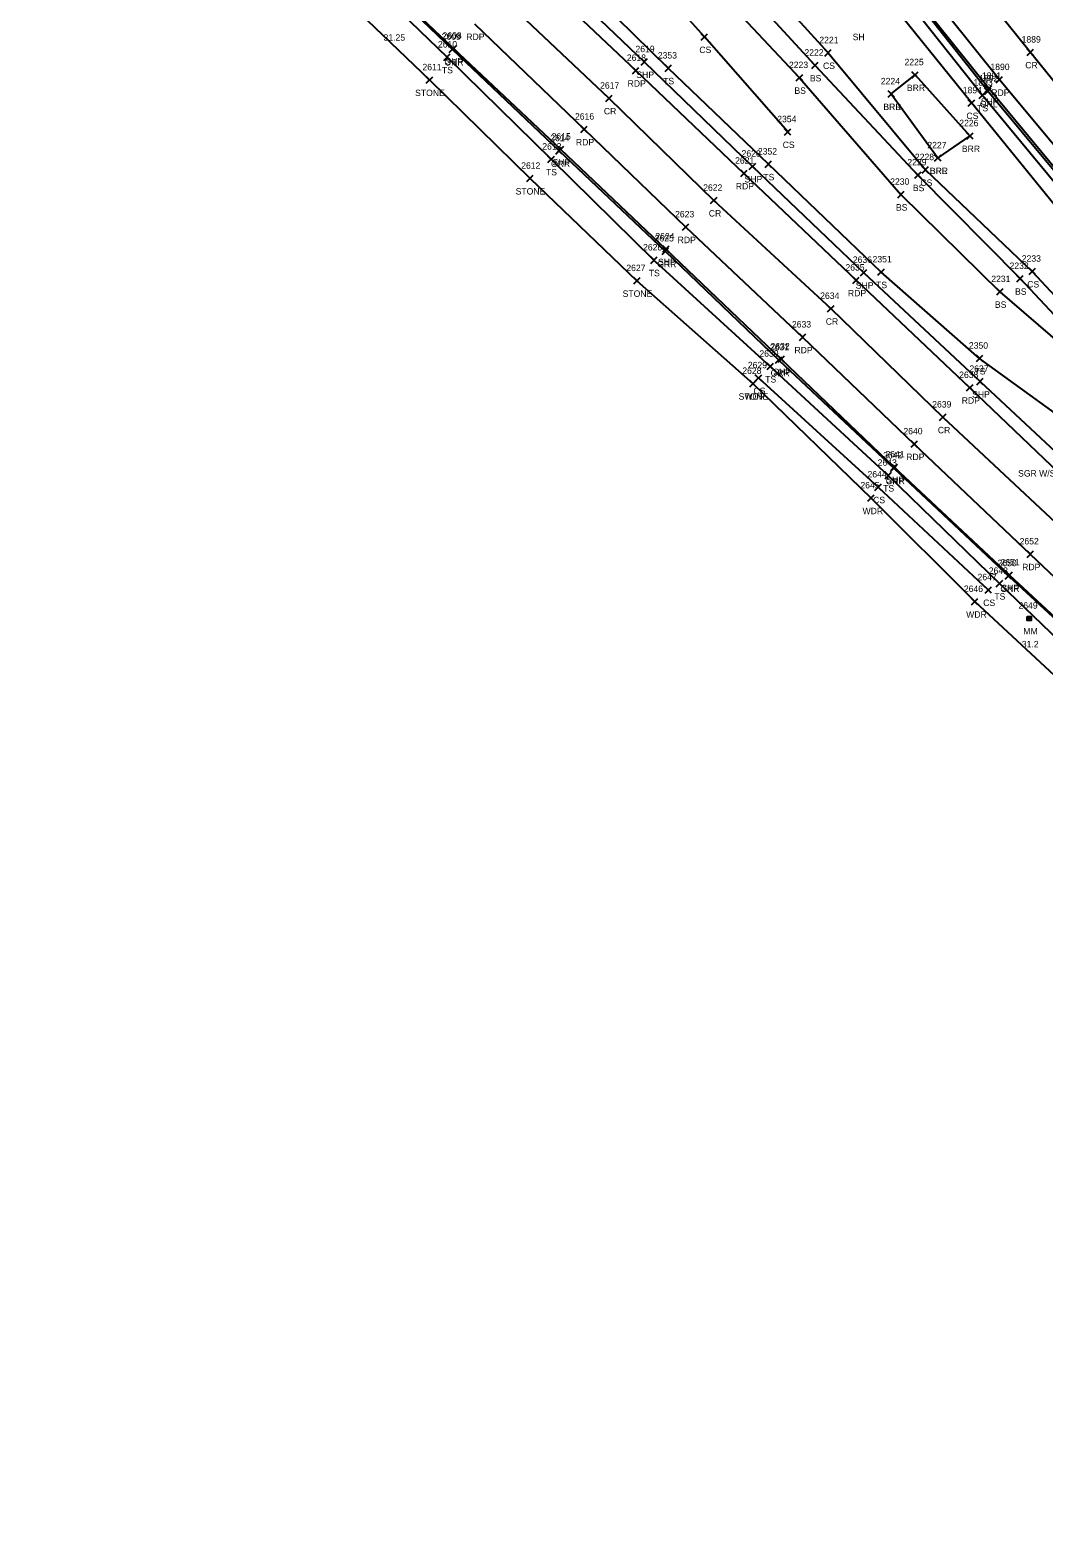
# Model space of a CAD drawing. Extents: x 1647574 to 1652703, y 212895 to 228670.
# Drawn here: x 1648023.4 to 1648338.2, y 227404.2 to 227872.1 of the extents above; entities that cross this region are included whole.
import ezdxf

# ---------------------------------------------------------------- set-up
doc = ezdxf.new("R2010")
doc.units = 0
for name, color, linetype in [('L_A', 7, 'Continuous'), ('L_I', 7, 'Continuous'), ('L_TIC', 7, 'Continuous'), ('LABL', 7, 'Continuous'), ('LASF', 7, 'Continuous'), ('LAWA', 7, 'Continuous'), ('LELB', 7, 'Continuous'), ('P_A', 7, 'Continuous'), ('P_I', 7, 'Continuous'), ('P_TIC', 7, 'Continuous'), ('PET', 7, 'Continuous'), ('PRC', 7, 'Continuous'), ('PSP', 7, 'Continuous'), ('R_A', 7, 'Continuous'), ('R_C', 7, 'Continuous'), ('R_I', 7, 'Continuous'), ('R_TIC', 7, 'Continuous'), ('RGR', 7, 'Continuous'), ('S_A', 7, 'Continuous'), ('S_C', 7, 'Continuous'), ('S_I', 7, 'Continuous'), ('SRM', 7, 'Continuous')]:
    doc.layers.add(name, color=color, linetype=linetype)

msp = doc.modelspace()

# ---------------------------------------------------------------- linework, layer by layer
at = {"layer": 'L_TIC'}
for points in [[(1648231.75, 227868.94), (1648233.75, 227870.94)], [(1648233.75, 227868.94), (1648231.75, 227870.94)], [(1648270.15, 227864), (1648272.15, 227866)], [(1648272.15, 227864), (1648270.15, 227866)], [(1648151.85, 227862.66), (1648153.85, 227864.66)], [(1648153.85, 227862.66), (1648151.85, 227864.66)], [(1648220.55, 227859.25), (1648222.55, 227861.25)], [(1648222.55, 227859.25), (1648220.55, 227861.25)], [(1648266.07, 227860.14), (1648268.07, 227862.14)], [(1648268.07, 227860.14), (1648266.07, 227862.14)], [(1648146.38, 227855.6), (1648148.38, 227857.6)], [(1648148.38, 227855.6), (1648146.38, 227857.6)], [(1648261.27, 227856.29), (1648263.27, 227858.29)], [(1648263.27, 227856.29), (1648261.27, 227858.29)], [(1648297.16, 227857.16), (1648299.16, 227859.16)], [(1648299.16, 227857.16), (1648297.16, 227859.16)], [(1648289.8, 227851.24), (1648291.8, 227853.24)], [(1648291.8, 227851.24), (1648289.8, 227853.24)], [(1648289.8, 227851.24), (1648291.8, 227853.24)], [(1648291.8, 227851.24), (1648289.8, 227853.24)], [(1648318.03, 227850.85), (1648320.03, 227852.85)], [(1648320.03, 227850.85), (1648318.03, 227852.85)], [(1648314.69, 227848.46), (1648316.69, 227850.46)], [(1648316.69, 227848.46), (1648314.69, 227850.46)], [(1648257.63, 227839.47), (1648259.63, 227841.47)], [(1648259.63, 227839.47), (1648257.63, 227841.47)], [(1648314.21, 227838.24), (1648316.21, 227840.24)], [(1648316.21, 227838.24), (1648314.21, 227840.24)], [(1648184.16, 227830.99), (1648186.16, 227832.99)], [(1648186.16, 227830.99), (1648184.16, 227832.99)], [(1648304.24, 227831.38), (1648306.24, 227833.38)], [(1648306.24, 227831.38), (1648304.24, 227833.38)], [(1648304.24, 227831.38), (1648306.24, 227833.38)], [(1648306.24, 227831.38), (1648304.24, 227833.38)], [(1648251.63, 227829.45), (1648253.63, 227831.45)], [(1648253.63, 227829.45), (1648251.63, 227831.45)], [(1648300.38, 227827.71), (1648302.38, 227829.71)], [(1648302.38, 227827.71), (1648300.38, 227829.71)], [(1648177.61, 227825.05), (1648179.61, 227827.05)], [(1648179.61, 227825.05), (1648177.61, 227827.05)], [(1648298.05, 227826.09), (1648300.05, 227828.09)], [(1648300.05, 227826.09), (1648298.05, 227828.09)], [(1648292.8, 227820.06), (1648294.8, 227822.06)], [(1648294.8, 227820.06), (1648292.8, 227822.06)], [(1648216.08, 227799.68), (1648218.08, 227801.68)], [(1648218.08, 227799.68), (1648216.08, 227801.68)], [(1648286.66, 227795.99), (1648288.66, 227797.99)], [(1648288.66, 227795.99), (1648286.66, 227797.99)], [(1648329.77, 227793.94), (1648331.77, 227795.94)], [(1648331.77, 227793.94), (1648329.77, 227795.94)], [(1648333.57, 227796.2), (1648335.57, 227798.2)], [(1648335.57, 227796.2), (1648333.57, 227798.2)], [(1648210.82, 227793.28), (1648212.82, 227795.28)], [(1648212.82, 227793.28), (1648210.82, 227795.28)], [(1648323.53, 227789.88), (1648325.53, 227791.88)], [(1648325.53, 227789.88), (1648323.53, 227791.88)], [(1648252.22, 227766.7), (1648254.22, 227768.7)], [(1648254.22, 227766.7), (1648252.22, 227768.7)], [(1648317.23, 227769.21), (1648319.23, 227771.21)], [(1648319.23, 227769.21), (1648317.23, 227771.21)], [(1648246.84, 227761.38), (1648248.84, 227763.38)], [(1648248.84, 227761.38), (1648246.84, 227763.38)], [(1648246.84, 227761.38), (1648248.84, 227763.38)], [(1648248.84, 227761.38), (1648246.84, 227763.38)], [(1648248.56, 227763.12), (1648250.56, 227765.12)], [(1648250.56, 227763.12), (1648248.56, 227765.12)], [(1648288.85, 227732.87), (1648290.85, 227734.87)], [(1648290.85, 227732.87), (1648288.85, 227734.87)], [(1648285.71, 227729.25), (1648287.71, 227731.25)], [(1648287.71, 227729.25), (1648285.71, 227731.25)], [(1648283.5, 227725.84), (1648285.5, 227727.84)], [(1648285.5, 227725.84), (1648283.5, 227727.84)], [(1648319.89, 227697.35), (1648321.89, 227699.35)], [(1648321.89, 227697.35), (1648319.89, 227699.35)], [(1648323.38, 227699.33), (1648325.38, 227701.33)], [(1648325.38, 227699.33), (1648323.38, 227701.33)], [(1648315.68, 227693.71), (1648317.68, 227695.71)], [(1648317.68, 227693.71), (1648315.68, 227695.71)]]:
    msp.add_lwpolyline(points, dxfattribs=at)
at = {"layer": 'LABL'}
for points in [[(1648290.8, 227852.24), (1648298.16, 227858.16), (1648315.21, 227839.24), (1648305.24, 227832.38)], [(1648290.8, 227852.24), (1648305.24, 227832.38)]]:
    msp.add_lwpolyline(points, dxfattribs=at)
at = {"layer": 'LASF'}
msp.add_lwpolyline([(1648025.04, 227970.26), (1648056.23, 227942.92), (1648095.1, 227906.43), (1648118.37, 227884.5), (1648147.38, 227856.6), (1648178.61, 227826.05), (1648211.82, 227794.28), (1648247.84, 227762.38)], dxfattribs=at)
at = {"layer": 'LAWA'}
msp.add_lwpolyline([(1648247.84, 227762.38), (1648284.5, 227726.84), (1648316.68, 227694.71), (1648350.08, 227663.85), (1648386.47, 227629.65), (1648423.97, 227595.7), (1648457.51, 227562.98), (1648490.36, 227530.59), (1648519.53, 227503.11), (1648553.39, 227472.36), (1648585.36, 227442.98), (1648630.58, 227404.19)], dxfattribs=at)
at = {"layer": 'LELB'}
for points in [[(1648351.84, 227812.3), (1648319.03, 227851.85), (1648287.09, 227892.13), (1648260.82, 227925.49), (1648232.83, 227963.62), (1648207.81, 227997.28), (1648182.57, 228032.91), (1648159.55, 228068.16), (1648135.13, 228103.7), (1648112.63, 228139.57), (1648088.44, 228176.61), (1648065.81, 228216.55), (1648048.77, 228244.34), (1648030.34, 228278.62), (1648010.32, 228316.28), (1647988.24, 228358.51), (1647969.05, 228396.12), (1647949.58, 228436.76), (1647932.55, 228474.27), (1647912.45, 228518.68), (1647893.94, 228561.09), (1647881.68, 228593.27), (1647863.51, 228642.93)], [(1648525.46, 227617.36), (1648497.47, 227646.51), (1648467.28, 227678.49), (1648435.31, 227710.73), (1648407.17, 227742.36), (1648379.63, 227772.76), (1648347.94, 227809.77), (1648315.69, 227849.46), (1648282.72, 227890.46), (1648255.42, 227922.98), (1648228.95, 227959.79), (1648203.39, 227994.31), (1648178.45, 228029.64), (1648153.05, 228063.88), (1648128.81, 228100.92), (1648107.87, 228136.93)], [(1648003.1, 228082.75), (1648021.4, 228065.95), (1648044.73, 228045.59), (1648079.17, 228018.19), (1648101.81, 227996.84), (1648138.98, 227971.46), (1648165.99, 227945.56), (1648168.81, 227943.47), (1648170.35, 227941.98), (1648172.46, 227939.54), (1648204.47, 227916.76), (1648236.47, 227884.75), (1648262.27, 227857.29), (1648293.8, 227821.06), (1648324.53, 227790.88), (1648359.53, 227760.77), (1648386.88, 227728.2), (1648427.75, 227689.04), (1648461.36, 227653.83), (1648490.92, 227628.14), (1648517.86, 227599.3), (1648549.31, 227568.74), (1648557.52, 227558.9)], [(1648005.17, 228084.65), (1648023.65, 228068.5), (1648050.66, 228049.08), (1648084, 228027.44), (1648113.5, 228007.83), (1648147.29, 227982.73), (1648182.2, 227955.34), (1648213, 227923.38), (1648241.53, 227889), (1648267.07, 227861.14), (1648299.05, 227827.09), (1648330.77, 227794.94), (1648361.15, 227762.57), (1648392.5, 227731.8), (1648431.64, 227692.37), (1648464.56, 227657.5), (1648493.11, 227630.36), (1648521, 227603.29), (1648553.55, 227572.08), (1648564.74, 227563.33)], [(1648258.63, 227840.47), (1648232.75, 227869.94), (1648204.84, 227901.15), (1648170.7, 227930.27), (1648148.94, 227952.73), (1648115.47, 227978.15), (1648087.47, 227992), (1648066.5, 228012.16), (1648037.27, 228039.1)], [(1648186.1, 227961.67), (1648189.23, 227959.77), (1648191.63, 227954.88), (1648216.39, 227927.07), (1648246.51, 227892.12), (1648271.15, 227865), (1648301.38, 227828.71), (1648334.57, 227797.2), (1648364.4, 227765.1), (1648396.33, 227733.73), (1648431.64, 227692.37)], [(1648124.17, 227891.35), (1648152.85, 227863.66), (1648185.16, 227831.99), (1648217.08, 227800.68), (1648253.22, 227767.7), (1648289.85, 227733.87), (1648324.38, 227700.33), (1648355.95, 227670.04)], [(1648349.64, 227747.39), (1648318.23, 227770.21), (1648287.66, 227796.99), (1648252.63, 227830.45), (1648221.55, 227860.25), (1648189.85, 227891.44)], [(1648249.56, 227764.12), (1648286.71, 227730.25), (1648320.89, 227698.35)]]:
    msp.add_lwpolyline(points, dxfattribs=at)
at = {"layer": 'P_TIC'}
for points in [[(1648153.83, 227865.39), (1648155.83, 227867.39)], [(1648155.83, 227865.39), (1648153.83, 227867.39)], [(1648332.96, 227864.19), (1648334.96, 227866.19)], [(1648334.96, 227864.19), (1648332.96, 227866.19)], [(1648213.09, 227861.21), (1648215.09, 227863.21)], [(1648215.09, 227861.21), (1648213.09, 227863.21)], [(1648210.42, 227858.5), (1648212.42, 227860.5)], [(1648212.42, 227858.5), (1648210.42, 227860.5)], [(1648323.35, 227855.66), (1648325.35, 227857.66)], [(1648325.35, 227855.66), (1648323.35, 227857.66)], [(1648202.11, 227849.91), (1648204.11, 227851.91)], [(1648204.11, 227849.91), (1648202.11, 227851.91)], [(1648320.06, 227852.92), (1648322.06, 227854.92)], [(1648322.06, 227852.92), (1648320.06, 227854.92)], [(1648194.37, 227840.29), (1648196.37, 227842.29)], [(1648196.37, 227840.29), (1648194.37, 227842.29)], [(1648187.06, 227834.09), (1648189.06, 227836.09)], [(1648189.06, 227834.09), (1648187.06, 227836.09)], [(1648244.02, 227826.61), (1648246.02, 227828.61)], [(1648246.02, 227826.61), (1648244.02, 227828.61)], [(1648246.7, 227828.79), (1648248.7, 227830.79)], [(1648248.7, 227828.79), (1648246.7, 227830.79)], [(1648234.68, 227818.21), (1648236.68, 227820.21)], [(1648236.68, 227818.21), (1648234.68, 227820.21)], [(1648225.96, 227809.95), (1648227.96, 227811.95)], [(1648227.96, 227809.95), (1648225.96, 227811.95)], [(1648219.83, 227803.11), (1648221.83, 227805.11)], [(1648221.83, 227803.11), (1648219.83, 227805.11)], [(1648281.21, 227795.83), (1648283.21, 227797.83)], [(1648283.21, 227795.83), (1648281.21, 227797.83)], [(1648278.85, 227793.44), (1648280.85, 227795.44)], [(1648280.85, 227793.44), (1648278.85, 227795.44)], [(1648271.01, 227784.64), (1648273.01, 227786.64)], [(1648273.01, 227784.64), (1648271.01, 227786.64)], [(1648262.24, 227775.78), (1648264.24, 227777.78)], [(1648264.24, 227775.78), (1648262.24, 227777.78)], [(1648255.61, 227768.99), (1648257.61, 227770.99)], [(1648257.61, 227768.99), (1648255.61, 227770.99)], [(1648317.36, 227762.01), (1648319.36, 227764.01)], [(1648319.36, 227762.01), (1648317.36, 227764.01)], [(1648314.17, 227760.11), (1648316.17, 227762.11)], [(1648316.17, 227760.11), (1648314.17, 227762.11)], [(1648305.81, 227750.95), (1648307.81, 227752.95)], [(1648307.81, 227750.95), (1648305.81, 227752.95)], [(1648296.94, 227742.62), (1648298.94, 227744.62)], [(1648298.94, 227742.62), (1648296.94, 227744.62)], [(1648290.71, 227735.47), (1648292.71, 227737.47)], [(1648292.71, 227735.47), (1648290.71, 227737.47)], [(1648332.95, 227708.46), (1648334.95, 227710.46)], [(1648334.95, 227708.46), (1648332.95, 227710.46)], [(1648326.45, 227701.95), (1648328.45, 227703.95)], [(1648328.45, 227701.95), (1648326.45, 227703.95)]]:
    msp.add_lwpolyline(points, dxfattribs=at)
at = {"layer": 'PET'}
for points in [[(1648357.18, 227817.31), (1648324.35, 227856.66), (1648291.64, 227897.48), (1648266.75, 227930.03), (1648238.87, 227967.44), (1648213.55, 228002.24), (1648188.8, 228037.85), (1648165.1, 228072.75), (1648141.89, 228108.1), (1648118.76, 228143.77), (1648095.78, 228180.92), (1648072, 228220.25), (1648055.45, 228249.03), (1648036.53, 228282.02), (1648016.46, 228319.63), (1647994.47, 228361.74), (1647975.95, 228398.72), (1647955.9, 228439.51), (1647938.47, 228476.92), (1647918.59, 228521.53), (1647900.58, 228564.2), (1647887.86, 228595.77), (1647868.51, 228645.68)], [(1648178.42, 227890.8), (1648211.42, 227859.5), (1648245.02, 227827.61), (1648279.85, 227794.44), (1648315.17, 227761.11), (1648349.65, 227728.18)], [(1648161.33, 227874), (1648195.37, 227841.29), (1648226.96, 227810.95), (1648263.24, 227776.78), (1648297.94, 227743.62), (1648333.95, 227709.46), (1648364.72, 227680.29)]]:
    msp.add_lwpolyline(points, dxfattribs=at)
at = {"layer": 'PRC'}
for points in [[(1648367.06, 227824.4), (1648333.96, 227865.19), (1648301.98, 227905.03), (1648276.56, 227937.83), (1648249.38, 227974.31), (1648223.31, 228010.17), (1648199.56, 228044.67), (1648175.52, 228080.05), (1648153.19, 228113.7), (1648129.37, 228150.61), (1648107.24, 228186.18), (1648083.17, 228226.08), (1648067.05, 228254.73), (1648048.14, 228287.63), (1648028.02, 228325.77), (1648005.9, 228366.87), (1647988.06, 228403.42), (1647967.46, 228445.07), (1647950.09, 228482.37), (1647930.63, 228526.36), (1647912.39, 228569.25), (1647899.83, 228600.2), (1647880.56, 228650.37)], [(1648169.96, 227882.31), (1648203.11, 227850.91), (1648235.68, 227819.21), (1648272.01, 227785.64), (1648306.81, 227751.95), (1648341.75, 227719.26)]]:
    msp.add_lwpolyline(points, dxfattribs=at)
at = {"layer": 'PSP'}
for points in [[(1648354.02, 227814.19), (1648321.06, 227853.92), (1648288.58, 227894.46), (1648263.39, 227927.38), (1648235.52, 227964.75), (1648210.1, 227999.58), (1648185.31, 228035.32), (1648161.26, 228070.47), (1648138.25, 228105.61), (1648115.28, 228141.45), (1648092.15, 228178.84), (1648068.52, 228217.79), (1648052.14, 228246.38), (1648033.46, 228279.87), (1648013.32, 228317.27), (1647991.27, 228359.8), (1647972.51, 228396.99), (1647952.45, 228438.14), (1647935.54, 228475.52), (1647915.56, 228520.25), (1647897.47, 228562.77), (1647884.83, 228594.37), (1647865.74, 228644.27)], [(1648126.41, 227893.43), (1648154.83, 227866.39), (1648188.06, 227835.09), (1648220.83, 227804.11), (1648256.61, 227769.99), (1648291.71, 227736.47), (1648327.45, 227702.95), (1648358.86, 227673.86)], [(1648182.1, 227892.86), (1648214.09, 227862.21), (1648247.7, 227829.79), (1648282.21, 227796.83), (1648318.36, 227763.01), (1648352.65, 227731.11)]]:
    msp.add_lwpolyline(points, dxfattribs=at)
at = {"layer": 'R_TIC'}
for points in [[(1648153.55, 227865.07), (1648155.55, 227867.07)], [(1648155.55, 227865.07), (1648153.55, 227867.07)], [(1648319.77, 227852.11), (1648321.77, 227854.11)], [(1648321.77, 227852.11), (1648319.77, 227854.11)], [(1648186.63, 227833.6), (1648188.63, 227835.6)], [(1648188.63, 227833.6), (1648186.63, 227835.6)], [(1648219.62, 227802.48), (1648221.62, 227804.48)], [(1648221.62, 227802.48), (1648219.62, 227804.48)], [(1648254.84, 227768.67), (1648256.84, 227770.67)], [(1648256.84, 227768.67), (1648254.84, 227770.67)], [(1648290.58, 227735.13), (1648292.58, 227737.13)], [(1648292.58, 227735.13), (1648290.58, 227737.13)], [(1648326.16, 227701.7), (1648328.16, 227703.7)], [(1648328.16, 227701.7), (1648326.16, 227703.7)]]:
    msp.add_lwpolyline(points, dxfattribs=at)
at = {"layer": 'RGR'}
for points in [[(1648353.62, 227813.75), (1648320.77, 227853.11), (1648288.36, 227894.15), (1648263.03, 227927.15), (1648235.12, 227964.21), (1648209.79, 227999.3), (1648184.57, 228034.7), (1648161.04, 228070.15), (1648137.99, 228105.47), (1648114.96, 228141.34), (1648091.9, 228178.37), (1648068.29, 228217.71), (1648051.79, 228246.29), (1648033.27, 228279.62), (1648013.01, 228317.2), (1647990.97, 228359.65), (1647972.26, 228396.89), (1647952.2, 228437.9), (1647940.84, 228461.53)], [(1647865.49, 228161.92), (1647878.13, 228150.93), (1647894.05, 228134.56), (1647911.02, 228114.45), (1647942.78, 228079.21), (1647975.45, 228043.65), (1648007.79, 228009.92), (1648035, 227982.37), (1648066.12, 227951.42), (1648101.39, 227917.28), (1648126.33, 227893.11), (1648154.55, 227866.07), (1648187.63, 227834.6), (1648220.62, 227803.48), (1648255.84, 227769.67), (1648291.58, 227736.13), (1648327.16, 227702.7), (1648358.85, 227673.4)]]:
    msp.add_lwpolyline(points, dxfattribs=at)
at = {"layer": 'SRM'}
msp.add_lwpolyline([(1648332.98, 227690.15), (1648334.23, 227690.15), (1648334.23, 227688.9), (1648332.98, 227688.9)], close=True, dxfattribs=at)
msp.add_circle((1648333.6, 227689.53), 0.0833, dxfattribs=at)

# ---------------------------------------------------------------- texts
at = {"layer": 'L_A'}
for s, p in [('SH', (1648278.8, 227868.94)), ('CS', (1648231.19, 227864.94)), ('CS', (1648269.59, 227860)), ('TS', (1648151.25, 227858.66)), ('TS', (1648219.96, 227855.25)), ('BS', (1648265.51, 227856.14)), ('STONE', (1648142.92, 227851.6)), ('BS', (1648260.71, 227852.29)), ('BRR', (1648295.64, 227853.16)), ('BRR', (1648288.29, 227847.24)), ('BRL', (1648288.34, 227847.24)), ('TS', (1648317.44, 227846.85)), ('CS', (1648314.13, 227844.46)), ('CS', (1648257.07, 227835.47)), ('BRR', (1648312.7, 227834.24)), ('TS', (1648183.57, 227826.99)), ('BRR', (1648302.73, 227827.38)), ('BRL', (1648302.79, 227827.38)), ('TS', (1648251.04, 227825.45)), ('BS', (1648297.49, 227822.09)), ('CS', (1648299.82, 227823.71)), ('STONE', (1648174.15, 227821.05)), ('BS', (1648292.24, 227816.06)), ('TS', (1648215.49, 227795.68)), ('STONE', (1648207.36, 227789.28)), ('TS', (1648286.07, 227791.99)), ('BS', (1648329.21, 227789.94)), ('CS', (1648333.01, 227792.2)), ('BS', (1648322.97, 227785.88)), ('TS', (1648251.63, 227762.7)), ('TS', (1648316.64, 227765.21)), ('STONE', (1648243.38, 227757.38)), ('WDR', (1648245.2, 227757.38)), ('CS', (1648248, 227759.12)), ('TS', (1648288.26, 227728.87)), ('CS', (1648285.15, 227725.25)), ('WDR', (1648281.87, 227721.84)), ('TS', (1648322.79, 227695.33)), ('CS', (1648319.33, 227693.35)), ('WDR', (1648314.05, 227689.71))]:
    msp.add_text(s, height=2, dxfattribs=at).set_placement(p)
at = {"layer": 'L_I'}
for s, p in [('2610', (1648150.02, 227866.66)), ('2222', (1648263.81, 227864.14)), ('2221', (1648268.45, 227868)), ('2611', (1648145.2, 227859.6)), ('2353', (1648218.29, 227863.25)), ('2223', (1648259.01, 227860.29)), ('2225', (1648294.9, 227861.16)), ('2224', (1648287.54, 227855.24)), ('2224', (1648287.54, 227855.24)), ('1893', (1648316.33, 227854.85)), ('1894', (1648313, 227852.46)), ('2354', (1648255.37, 227843.47)), ('2226', (1648311.9, 227842.24)), ('2613', (1648182.42, 227834.99)), ('2352', (1648249.37, 227833.45)), ('2228', (1648298.12, 227831.71)), ('2227', (1648301.99, 227835.38)), ('2227', (1648301.99, 227835.38)), ('2612', (1648175.87, 227829.05)), ('2229', (1648295.78, 227830.09)), ('2230', (1648290.45, 227824.06)), ('2626', (1648213.71, 227803.68)), ('2351', (1648284.97, 227799.99)), ('2233', (1648331.31, 227800.2)), ('2627', (1648208.51, 227797.28)), ('2231', (1648321.84, 227793.88)), ('2232', (1648327.51, 227797.94)), ('2630', (1648249.83, 227770.7)), ('2350', (1648314.89, 227773.21)), ('2629', (1648246.25, 227767.12)), ('2628', (1648244.53, 227765.38)), ('2628', (1648244.53, 227765.38)), ('2644', (1648283.4, 227733.25)), ('2643', (1648286.55, 227736.87)), ('2645', (1648281.2, 227729.84)), ('2647', (1648317.58, 227701.35)), ('2648', (1648321.07, 227703.33)), ('2646', (1648313.32, 227697.71))]:
    msp.add_text(s, height=2, dxfattribs=at).set_placement(p)
at = {"layer": 'P_A'}
for s, p in [('RDP', (1648158.82, 227869)), ('SHP', (1648152.36, 227861.39)), ('CR', (1648332.39, 227860.19)), ('RDP', (1648208.91, 227854.5)), ('SHP', (1648211.63, 227857.21)), ('RDP', (1648321.84, 227851.66)), ('CR', (1648201.54, 227845.91)), ('SHP', (1648318.59, 227848.92)), ('RDP', (1648192.86, 227836.29)), ('SHP', (1648185.59, 227830.09)), ('RDP', (1648242.51, 227822.61)), ('SHP', (1648245.23, 227824.79)), ('CR', (1648234.12, 227814.21)), ('RDP', (1648224.45, 227805.95)), ('SHP', (1648218.36, 227799.11)), ('RDP', (1648277.33, 227789.44)), ('SHP', (1648279.75, 227791.83)), ('CR', (1648270.44, 227780.64)), ('RDP', (1648260.72, 227771.78)), ('SHP', (1648254.14, 227764.99)), ('RDP', (1648312.66, 227756.11)), ('SHP', (1648315.89, 227758.01)), ('CR', (1648305.25, 227746.95)), ('RDP', (1648295.43, 227738.62)), ('SHP', (1648289.24, 227731.47)), ('RDP', (1648331.44, 227704.46)), ('SHP', (1648324.99, 227697.95))]:
    msp.add_text(s, height=2, dxfattribs=at).set_placement(p)
at = {"layer": 'P_I'}
for s, p in [('2608', (1648151.44, 227869.39)), ('2619', (1648211.35, 227865.21)), ('1889', (1648331.26, 227868.19)), ('2618', (1648208.68, 227862.5)), ('1890', (1648321.57, 227859.66)), ('1891', (1648318.93, 227856.92)), ('2617', (1648200.37, 227853.91)), ('2616', (1648192.57, 227844.29)), ('2615', (1648185.32, 227838.09)), ('2620', (1648244.3, 227832.79)), ('2621', (1648242.28, 227830.61)), ('2622', (1648232.38, 227822.21)), ('2623', (1648223.65, 227813.95)), ('2624', (1648217.52, 227807.11)), ('2636', (1648278.85, 227799.83)), ('2635', (1648276.54, 227797.44)), ('2634', (1648268.7, 227788.64)), ('2633', (1648259.93, 227779.78)), ('2632', (1648253.3, 227772.99)), ('2637', (1648315.05, 227766.01)), ('2638', (1648311.86, 227764.11)), ('2639', (1648303.5, 227754.95)), ('2640', (1648294.55, 227746.62)), ('2641', (1648288.97, 227739.47)), ('2652', (1648330.64, 227712.46)), ('2651', (1648324.71, 227705.95))]:
    msp.add_text(s, height=2, dxfattribs=at).set_placement(p)
at = {"layer": 'R_A'}
for s, p in [('GRR', (1648152.03, 227861.07)), ('GRL', (1648318.31, 227848.11)), ('GRR', (1648185.12, 227829.6)), ('GRR', (1648218.11, 227798.48)), ('GRR', (1648253.32, 227764.67)), ('GRR', (1648289.07, 227731.13)), ('GRR', (1648324.65, 227697.7))]:
    msp.add_text(s, height=2, dxfattribs=at).set_placement(p)
at = {"layer": 'R_C'}
msp.add_text('SGR W/STEEL POSTS', height=2, dxfattribs=at).set_placement((1648330.16, 227733.52))
at = {"layer": 'R_I'}
for s, p in [('2609', (1648151.15, 227869.07)), ('1892', (1648318.07, 227856.11)), ('2614', (1648184.89, 227837.6)), ('2625', (1648217.31, 227806.48)), ('2631', (1648253.1, 227772.67)), ('2642', (1648288.27, 227739.13)), ('2650', (1648323.77, 227705.7))]:
    msp.add_text(s, height=2, dxfattribs=at).set_placement(p)
at = {"layer": 'S_A'}
msp.add_text('MM', height=2, dxfattribs=at).set_placement((1648331.79, 227684.53))
at = {"layer": 'S_C'}
for s, p in [('31.25', (1648133.13, 227868.78)), ('31.2', (1648331.32, 227680.53))]:
    msp.add_text(s, height=2, dxfattribs=at).set_placement(p)
at = {"layer": 'S_I'}
msp.add_text('2649', height=2, dxfattribs=at).set_placement((1648330.29, 227692.53))

doc.saveas('drawing.dxf')
